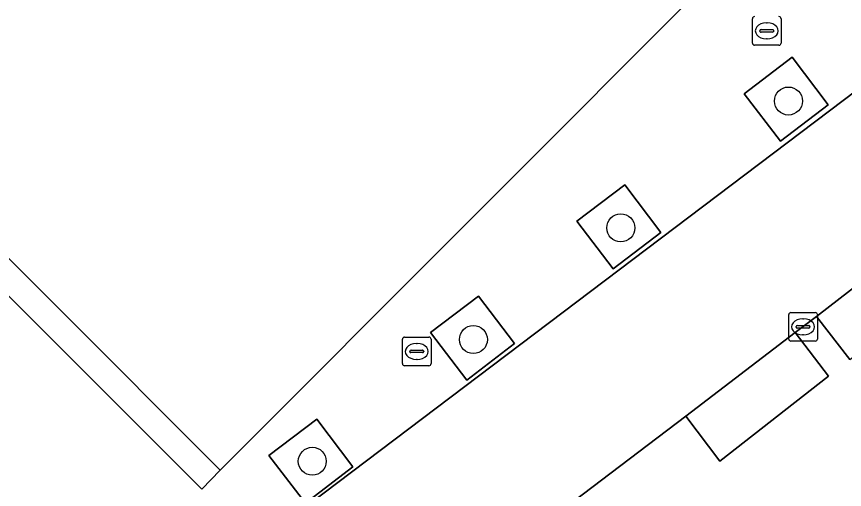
# Model space of a CAD drawing. Extents: x 161772 to 163126, y 383092 to 383917.
# Drawn here: x 162118.5 to 162147.44, y 383259.77 to 383276.29 of the extents above; entities that cross this region are included whole.
import ezdxf

# ---------------------------------------------------------------- set-up
doc = ezdxf.new("R2010")
doc.units = 0
for name, color, linetype in [('IMGEO_Boom', 7, 'Continuous'), ('IMGEO_Erf', 7, 'Continuous'), ('IMGEO_Groenvoorziening', 7, 'Continuous'), ('IMGEO_Kolk', 7, 'Continuous'), ('IMGEO_Pand', 7, 'Continuous'), ('IMGEO_Parkeervlak_open', 7, 'Continuous'), ('IMGEO_Rijbaan_lokaal_open', 7, 'Continuous'), ('IMGEO_Voetpad_open', 7, 'Continuous')]:
    doc.layers.add(name, color=color, linetype=linetype)

msp = doc.modelspace()

# ---------------------------------------------------------------- linework, layer by layer
at = {"layer": 'IMGEO_Boom'}
for centre in [(162145.485, 383273.337), (162139.623, 383268.906), (162134.471, 383265.004), (162128.837, 383260.752)]:
    msp.add_circle(centre, 0.489, dxfattribs=at)
at = {"layer": 'IMGEO_Erf'}
msp.add_lwpolyline([(162104.257, 383285.332), (162102.479, 383283.524), (162084.572, 383301.309), (162084.008, 383300.741), (162124.973, 383259.78), (162125.621, 383260.44), (162108.412, 383277.665), (162110.17, 383279.424), (162108.154, 383281.438)], close=True, dxfattribs=at)
at = {"layer": 'IMGEO_Groenvoorziening'}
for points in [[(162145.612, 383274.866), (162143.934, 383273.59), (162145.21, 383271.932), (162146.868, 383273.202)], [(162139.764, 383270.413), (162138.086, 383269.137), (162139.362, 383267.479), (162141.02, 383268.749)], [(162134.648, 383266.524), (162132.97, 383265.248), (162134.246, 383263.59), (162135.904, 383264.86)], [(162128.996, 383262.225), (162127.318, 383260.949), (162128.594, 383259.291), (162130.252, 383260.561)]]:
    msp.add_lwpolyline(points, close=True, dxfattribs=at)
at = {"layer": 'IMGEO_Kolk'}
for p, q in [((162144.226, 383275.362), (162144.226, 383276.214)), ((162145.227, 383276.214), (162145.227, 383275.362)), ((162144.714, 383276.068), (162144.739, 383276.068)), ((162144.485, 383275.782), (162144.485, 383275.794)), ((162144.923, 383275.745), (162144.525, 383275.745)), ((162144.528, 383275.831), (162144.926, 383275.831)), ((162144.969, 383275.794), (162144.969, 383275.782)), ((162144.737, 383275.508), (162144.712, 383275.508)), ((162145.153, 383275.288), (162144.301, 383275.288)), ((162145.495, 383265.022), (162145.495, 383265.874)), ((162145.57, 383265.948), (162146.422, 383265.948)), ((162146.496, 383265.874), (162146.496, 383265.022)), ((162145.797, 383265.491), (162146.195, 383265.491)), ((162145.983, 383265.728), (162146.008, 383265.728)), ((162145.754, 383265.442), (162145.754, 383265.454)), ((162146.192, 383265.405), (162145.794, 383265.405)), ((162146.238, 383265.454), (162146.238, 383265.442)), ((162131.989, 383264.163), (162131.989, 383265.015)), ((162132.064, 383265.089), (162132.916, 383265.089)), ((162132.99, 383265.015), (162132.99, 383264.163)), ((162146.422, 383264.948), (162145.57, 383264.948)), ((162146.006, 383265.168), (162145.981, 383265.168)), ((162132.291, 383264.632), (162132.689, 383264.632)), ((162132.477, 383264.869), (162132.502, 383264.869)), ((162132.248, 383264.583), (162132.248, 383264.595)), ((162132.686, 383264.546), (162132.288, 383264.546)), ((162132.732, 383264.595), (162132.732, 383264.583)), ((162132.916, 383264.089), (162132.064, 383264.089)), ((162132.5, 383264.309), (162132.475, 383264.309))]:
    msp.add_line(p, q, dxfattribs=at)
for points in [[(162144.226, 383275.362), (162144.226, 383276.214)], [(162145.227, 383276.214), (162145.227, 383275.362)], [(162145.153, 383275.288), (162144.301, 383275.288)], [(162145.495, 383265.022), (162145.495, 383265.874)], [(162145.57, 383265.948), (162146.422, 383265.948)], [(162146.496, 383265.874), (162146.496, 383265.022)], [(162131.989, 383264.163), (162131.989, 383265.015)], [(162132.064, 383265.089), (162132.916, 383265.089)], [(162132.99, 383265.015), (162132.99, 383264.163)], [(162146.422, 383264.948), (162145.57, 383264.948)], [(162132.916, 383264.089), (162132.064, 383264.089)]]:
    msp.add_lwpolyline(points, dxfattribs=at)
for centre, radius, start, end in [((162144.303, 383276.212), 0.0765, 91.552, 178.448), ((162144.303, 383276.212), 0.0765, 91.552, 178.448), ((162145.151, 383276.212), 0.0765, 1.552, 88.448), ((162145.151, 383276.212), 0.0765, 1.552, 88.448), ((162144.525, 383275.791), 0.0403, 85.8775, 175.7526), ((162144.522, 383275.781), 0.0366, 178.938, 274.7102), ((162144.926, 383275.788), 0.043, 264.8664, 352.4533), ((162144.93, 383275.793), 0.0386, 1.7309, 96.639), ((162144.303, 383275.364), 0.0765, 181.552, 268.448), ((162144.303, 383275.364), 0.0765, 181.552, 268.448), ((162145.151, 383275.364), 0.0765, 271.552, 358.448), ((162145.151, 383275.364), 0.0765, 271.552, 358.448), ((162145.572, 383265.872), 0.0765, 91.552, 178.448), ((162145.572, 383265.872), 0.0765, 91.552, 178.448), ((162146.42, 383265.872), 0.0765, 1.552, 88.448), ((162146.42, 383265.872), 0.0765, 1.552, 88.448), ((162145.794, 383265.451), 0.0403, 85.8775, 175.7526), ((162146.199, 383265.453), 0.0386, 1.7309, 96.639), ((162145.791, 383265.441), 0.0366, 178.938, 274.7102), ((162146.195, 383265.448), 0.043, 264.8664, 352.4533), ((162132.066, 383265.013), 0.0765, 91.552, 178.448), ((162132.066, 383265.013), 0.0765, 91.552, 178.448), ((162132.914, 383265.013), 0.0765, 1.552, 88.448), ((162132.914, 383265.013), 0.0765, 1.552, 88.448), ((162145.572, 383265.024), 0.0765, 181.552, 268.448), ((162145.572, 383265.024), 0.0765, 181.552, 268.448), ((162146.42, 383265.024), 0.0765, 271.552, 358.448), ((162146.42, 383265.024), 0.0765, 271.552, 358.448), ((162132.288, 383264.592), 0.0403, 85.8775, 175.7526), ((162132.693, 383264.594), 0.0386, 1.7309, 96.639), ((162132.285, 383264.582), 0.0366, 178.938, 274.7102), ((162132.689, 383264.589), 0.043, 264.8664, 352.4533), ((162132.066, 383264.165), 0.0765, 181.552, 268.448), ((162132.066, 383264.165), 0.0765, 181.552, 268.448), ((162132.914, 383264.165), 0.0765, 271.552, 358.448), ((162132.914, 383264.165), 0.0765, 271.552, 358.448)]:
    msp.add_arc(centre, radius, start, end, dxfattribs=at)
for centre, major_axis, ratio, start_param, end_param in [((162144.713, 383275.788), (-0.387, 0.002), 0.722429, 4.712389, 7.853982), ((162144.738, 383275.788), (-0.39, 0.002), 0.717154, 1.570796, 4.712389), ((162145.982, 383265.448), (-0.387, 0.002), 0.722429, 4.712389, 7.853982), ((162146.007, 383265.448), (-0.39, 0.002), 0.717154, 1.570796, 4.712389), ((162132.476, 383264.589), (-0.387, 0.002), 0.722429, 4.712389, 7.853982), ((162132.501, 383264.589), (-0.39, 0.002), 0.717154, 1.570796, 4.712389)]:
    msp.add_ellipse(centre, major_axis=major_axis, ratio=ratio, start_param=start_param, end_param=end_param, dxfattribs=at)
at = {"layer": 'IMGEO_Pand'}
msp.add_lwpolyline([(162120.066, 383301.15), (162113.782, 383294.862), (162104.257, 383285.332), (162108.154, 383281.438), (162110.17, 383279.424), (162108.412, 383277.665), (162125.621, 383260.44), (162143.205, 383278.051)], close=True, dxfattribs=at)
at = {"layer": 'IMGEO_Parkeervlak_open'}
for points in [[(162150.289, 383268.77), (162146.47, 383265.811), (162147.625, 383264.312), (162151.491, 383267.21)], [(162145.715, 383265.249), (162141.902, 383262.323), (162143.085, 383260.752), (162146.888, 383263.729)]]:
    msp.add_lwpolyline(points, close=True, dxfattribs=at)
at = {"layer": 'IMGEO_Rijbaan_lokaal_open'}
for points in [[(162084.008, 383300.741), (162084.572, 383301.309), (162095.853, 383312.658), (162113.782, 383294.862), (162120.066, 383301.15), (162143.205, 383278.051), (162125.621, 383260.44), (162124.973, 383259.78)], [(162145.612, 383274.866), (162146.868, 383273.202), (162145.21, 383271.932), (162143.934, 383273.59)], [(162139.764, 383270.413), (162141.02, 383268.749), (162139.362, 383267.479), (162138.086, 383269.137)], [(162134.648, 383266.524), (162135.904, 383264.86), (162134.246, 383263.59), (162132.97, 383265.248)], [(162128.996, 383262.225), (162130.252, 383260.561), (162128.594, 383259.291), (162127.318, 383260.949)]]:
    msp.add_lwpolyline(points, close=True, dxfattribs=at)
for points in [[(162125.556, 383249.892), (162129.999, 383253.295), (162131.075, 383254.111), (162141.902, 383262.323), (162145.715, 383265.249), (162146.47, 383265.811), (162150.289, 383268.77), (162151.033, 383269.327), (162154.85, 383272.228), (162155.623, 383272.804), (162159.428, 383275.721), (162160.181, 383276.339), (162163.997, 383279.241), (162176.419, 383288.739), (162173.143, 383292.801), (162157.047, 383280.641), (162150.836, 383275.949), (162127.298, 383258.166), (162122.215, 383254.312)], [(162122.215, 383254.312), (162127.298, 383258.166), (162150.836, 383275.949)]]:
    msp.add_lwpolyline(points, dxfattribs=at)
at = {"layer": 'IMGEO_Voetpad_open'}
msp.add_lwpolyline([(162147.625, 383264.312), (162146.47, 383265.811), (162145.715, 383265.249), (162146.888, 383263.729), (162143.085, 383260.752), (162141.902, 383262.323), (162131.075, 383254.111), (162129.999, 383253.295), (162125.556, 383249.892)], dxfattribs=at)

doc.saveas('drawing.dxf')
